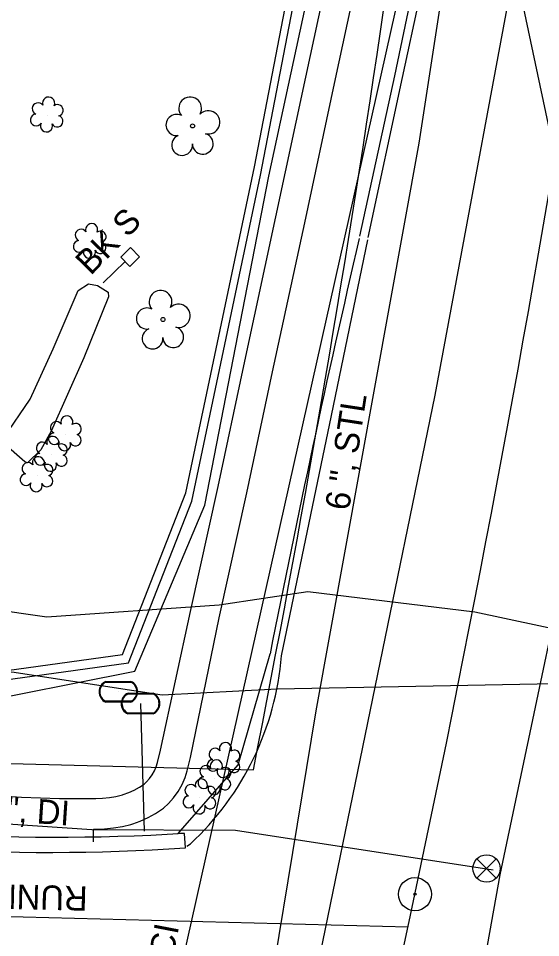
# Model space of a CAD drawing. Extents: x 1614611 to 1617571, y 898867 to 905462.
# Drawn here: x 1616565.9 to 1616651.2, y 901662.5 to 901812.5 of the extents above; entities that cross this region are included whole.
import ezdxf

# ---------------------------------------------------------------- set-up
doc = ezdxf.new("R2010")
doc.units = 0
for name, color, linetype in [('Exist Boundary Watershed Impervious C 09', 7, 'Continuous'), ('Exist Boundary Watershed Residential C 05', 7, 'Continuous'), ('Exist Building', 7, 'Continuous'), ('Exist Building Text', 7, 'Continuous'), ('Exist Horizontal Alignment Tick Label', 7, 'Continuous'), ('Exist Roads EOP Text', 7, 'Continuous'), ('Exist Survey Centerline Point CELL', 7, 'Continuous'), ('Exist Utilities Gas UG Line SUE LOS B', 7, 'Continuous'), ('Exist Utilities Gas UG Line SUE LOS B Text', 7, 'Continuous'), ('Exist Utilities Telephone UG Cable SUE LOS B', 7, 'Continuous'), ('Exist Utilities Telephone UG FO SUE LOS B', 7, 'Continuous'), ('Exist Utilities Telephone UG FO SUE LOS C', 7, 'Continuous'), ('Exist Utilities Telephone UG FO SUE LOS C Text', 7, 'Continuous'), ('Exist Utilities TV UG FO Cable SUE LOS B', 7, 'Continuous'), ('Exist Utilities Water UG Line SUE LOS B', 7, 'Continuous'), ('Exist Utilities Water UG Line SUE LOS B Text', 7, 'Continuous'), ('Exist Vegetation Hedge Row', 7, 'Continuous'), ('Exist Vegetation Shrub CELL', 7, 'Continuous'), ('Exist Vegetation Tree CELL', 7, 'Continuous'), ('Prop Drainage Structure Catch Basin Grate 840 03E Label', 7, 'Continuous'), ('Prop Earthen Structure Head Ditch Label', 7, 'Continuous'), ('Prop Earthen Structure V Ditch Detail Label', 7, 'Continuous'), ('Prop SS Transition Line', 7, 'Continuous'), ('Raster_Level_2', 7, 'Continuous'), ('Scratch_Level_1', 7, 'Continuous'), ('Scratch_Level_9', 7, 'Continuous')]:
    doc.layers.add(name, color=color, linetype=linetype)

# ---------------------------------------------------------------- blocks, each defined once
blk = doc.blocks.new('EXIST SURVEY CENTERLINE POINT')
at = {"layer": 'Exist Survey Centerline Point CELL'}
for radius in [0.0542, 0.00375]:
    blk.add_circle((0, 0), radius, dxfattribs=at)
blk = doc.blocks.new('EXIST UTILITIES WATER VALVE')
at = {"layer": 'Prop Earthen Structure V Ditch Detail Label'}
blk.add_lwpolyline([(0.0315, 0.0315), (-0.0315, -0.0315), (0, 0), (0.0315, -0.0315), (-0.0315, 0.0315)], dxfattribs=at)
blk.add_circle((0, 0), 0.0445, dxfattribs=at)
blk = doc.blocks.new('EXIST UTILITIES WATER METER')
at = {"layer": 'Prop SS Transition Line'}
blk.add_line((0, 0), (0, 0), dxfattribs=at)
for points in [[(-0.0408, 0.034), (0.0408, 0.034)], [(-0.0408, 0.0312), (0.0408, 0.0312)], [(0.0408, -0.0312), (-0.0413, -0.0312)], [(0.0408, -0.034), (-0.0413, -0.034)]]:
    blk.add_lwpolyline(points, dxfattribs=at)
for centre, radius, start, end in [((-0.0261, -0.0001), 0.0371, 113.178, 245.9794), ((-0.0259, -0.0001), 0.0347, 115.3009, 243.7824), ((0.0259, 0), 0.0371, 293.6483, 66.3084), ((0.0261, 0), 0.0345, 295.1272, 64.8728)]:
    blk.add_arc(centre, radius, start, end, dxfattribs=at)

msp = doc.modelspace()

# ---------------------------------------------------------------- linework, layer by layer
at = {"layer": 'Exist Boundary Watershed Impervious C 09'}
msp.add_line((1616593.41, 901677.36), (1616593.99, 901677.75), dxfattribs=at)
for points in [[(1616623.04, 901776.71), (1616628.63, 901802.84), (1616634.16, 901828.59), (1616642.69, 901868.2), (1616651.43, 901907.18), (1616657.03, 901931.53)], [(1616608.85, 901708.44), (1616617.05, 901747.7), (1616622.98, 901776.36)]]:
    msp.add_lwpolyline(points, dxfattribs=at)
msp.add_ellipse((1616561.86, 901712.27), major_axis=(4.78, 46.93), ratio=0.999551, start_param=3.993091, end_param=4.732604, dxfattribs=at)
at = {"layer": 'Exist Boundary Watershed Residential C 05'}
msp.add_ellipse((1616573.1, 902027.68), major_axis=(332.83, 110.98), ratio=0.993612, start_param=4.203204, end_param=4.448986, dxfattribs=at)
msp.add_spline([(1616576.44, 901651.14), (1616560.36, 901651.87), (1616541.57, 901653.2), (1616514.26, 901656.47), (1616480.87, 901662.8), (1616452.55, 901670.88), (1616427.97, 901679.5)], degree=3, dxfattribs=at)
at = {"layer": 'Exist Building'}
msp.add_lwpolyline([(1616582.61, 901773.54), (1616584.21, 901775.1), (1616585.69, 901773.57), (1616584.09, 901772.01)], close=True, dxfattribs=at)
msp.add_lwpolyline([(1616579.75, 901769.36), (1616583.32, 901772.8)], dxfattribs=at)
at = {"layer": 'Exist Utilities Gas UG Line SUE LOS B'}
msp.add_lwpolyline([(1616538.79, 901324.29), (1616552.84, 901386.17), (1616571.68, 901471.14), (1616584.04, 901531.54), (1616593.62, 901586.74), (1616603.9, 901635.05), (1616614.54, 901699.5), (1616631.36, 901792.12), (1616640.8, 901853.71), (1616647.39, 901906.62), (1616655.55, 901983.89), (1616661.01, 902037.25)], dxfattribs=at)
at = {"layer": 'Exist Utilities Telephone UG Cable SUE LOS B'}
msp.add_lwpolyline([(1616586.65, 901614.7), (1616592.7, 901627.45), (1616597.67, 901647), (1616601.16, 901647.82), (1616608.45, 901646.9), (1616613.6, 901651.99), (1616633.98, 901750.98), (1616649.47, 901834.39), (1616660.58, 901920.16), (1616668.64, 902000.09), (1616671.96, 902044.94), (1616671.51, 902046.39), (1616670.53, 902047.17), (1616656.18, 902049.88), (1616655.65, 902049.04), (1616655.13, 902049.4), (1616655.43, 902048.87), (1616655.12, 902049.21)], dxfattribs=at)
at = {"layer": 'Exist Utilities Telephone UG FO SUE LOS B'}
msp.add_lwpolyline([(1616403.03, 901799.89), (1616405.04, 901786.96), (1616407.42, 901779.6), (1616413.72, 901777.14), (1616420.34, 901772.02), (1616441.69, 901749.86), (1616460.62, 901734.03), (1616479.89, 901715.6), (1616485.43, 901711.46), (1616493.52, 901710.05), (1616500.25, 901708.45), (1616507.39, 901707.17), (1616536.69, 901701.35), (1616564.86, 901705.85), (1616589.38, 901702.1), (1616608.14, 901703.05), (1616664.78, 901704.15), (1616671.11, 901705.31), (1616671.11, 901705.31), (1616675.41, 901706.02)], dxfattribs=at)
at = {"layer": 'Exist Utilities Telephone UG FO SUE LOS C'}
msp.add_lwpolyline([(1616582.89, 901614.77), (1616632.78, 901837.29), (1616654.71, 902040.85)], dxfattribs=at)
at = {"layer": 'Exist Utilities TV UG FO Cable SUE LOS B'}
msp.add_lwpolyline([(1616479.03, 901712.88), (1616493.29, 901712.8), (1616511.94, 901716.14), (1616527.71, 901721.38), (1616537.4, 901719.91), (1616551.56, 901717.55), (1616570.56, 901714.81), (1616598.71, 901716.8), (1616613.16, 901718.98), (1616640.43, 901715.64), (1616666.16, 901710.13)], dxfattribs=at)
at = {"layer": 'Exist Utilities Water UG Line SUE LOS B'}
msp.add_line((1616585.85, 901700.67), (1616586.46, 901679.81), dxfattribs=at)
for points in [[(1616569.55, 901320.83), (1616578, 901357.2), (1616604.16, 901478.07), (1616624.61, 901573.86), (1616638.86, 901640.83), (1616644.54, 901672.71), (1616659.76, 901744.73), (1616682.85, 901889.35)], [(1616540.7, 901682.62), (1616577.91, 901680.11), (1616601.34, 901680.02), (1616643.43, 901673.53)]]:
    msp.add_lwpolyline(points, dxfattribs=at)
at = {"layer": 'Exist Vegetation Hedge Row'}
msp.add_lwpolyline([(1616576.61, 901757.09), (1616571.26, 901745.11), (1616569.57, 901742.06), (1616567.41, 901739.93), (1616566.94, 901740.14), (1616563.4, 901743.21), (1616563.51, 901744.05), (1616567.81, 901750.37), (1616571.61, 901758.59), (1616575.69, 901768.08), (1616577.35, 901769.17), (1616578.81, 901768.92), (1616580.55, 901767.8), (1616580.6, 901767.04), (1616576.61, 901757.09)], dxfattribs=at)
at = {"layer": 'Exist Vegetation Shrub CELL'}
for p, q in [((1616570.62, 901796.63), (1616570.62, 901796.63)), ((1616577.63, 901775.98), (1616577.63, 901775.98)), ((1616573.58, 901744.59), (1616573.58, 901744.59)), ((1616571.29, 901741.25), (1616571.29, 901741.25)), ((1616568.95, 901737.92), (1616568.95, 901737.92)), ((1616599.48, 901691.27), (1616599.48, 901691.27)), ((1616597.99, 901688.44), (1616597.99, 901688.44)), ((1616595.55, 901685.33), (1616595.55, 901685.33))]:
    msp.add_line(p, q, dxfattribs=at)
for centre, radius, start, end in [((1616570.85, 901798.67), 0.99, 334.8391, 200.4717), ((1616569.13, 901797.75), 0.968, 35.8908, 245.4216), ((1616572.29, 901797.49), 0.929, 284.4567, 126.0861), ((1616568.82, 901795.92), 0.955, 95.1099, 327.9534), ((1616572.25, 901795.7), 0.937, 204.9913, 73.4601), ((1616570.49, 901794.94), 0.984, 151.2797, 21.387), ((1616576.15, 901777.11), 0.968, 35.8908, 245.4216), ((1616577.86, 901778.02), 0.99, 334.8391, 200.4717), ((1616579.3, 901776.85), 0.929, 284.4567, 126.0861), ((1616575.83, 901775.28), 0.955, 95.1099, 327.9534), ((1616579.27, 901775.05), 0.937, 204.9913, 73.4601), ((1616577.5, 901774.3), 0.984, 151.2797, 21.387), ((1616572.1, 901745.72), 0.968, 35.8908, 245.4216), ((1616573.81, 901746.63), 0.99, 334.8391, 200.4717), ((1616575.25, 901745.46), 0.929, 284.4567, 126.0861), ((1616571.78, 901743.89), 0.955, 95.1099, 327.9534), ((1616569.81, 901742.38), 0.968, 35.8908, 245.4216), ((1616571.52, 901743.29), 0.99, 334.8391, 200.4717), ((1616573.45, 901742.91), 0.984, 151.2797, 21.387), ((1616575.21, 901743.66), 0.937, 204.9913, 73.4601), ((1616572.96, 901742.12), 0.929, 284.4567, 126.0861), ((1616569.18, 901739.96), 0.99, 334.8391, 200.4717), ((1616569.49, 901740.55), 0.955, 95.1099, 327.9534), ((1616572.93, 901740.33), 0.937, 204.9913, 73.4601), ((1616567.47, 901739.04), 0.968, 35.8908, 245.4216), ((1616570.62, 901738.78), 0.929, 284.4567, 126.0861), ((1616571.16, 901739.57), 0.984, 151.2797, 21.387), ((1616567.15, 901737.21), 0.955, 95.1099, 327.9534), ((1616570.59, 901736.99), 0.937, 204.9913, 73.4601), ((1616568.82, 901736.23), 0.984, 151.2797, 21.387), ((1616599.71, 901693.31), 0.99, 334.8391, 200.4717), ((1616598, 901692.39), 0.968, 35.8908, 245.4216), ((1616601.15, 901692.14), 0.929, 284.4567, 126.0861), ((1616597.68, 901690.56), 0.955, 95.1099, 327.9534), ((1616598.22, 901690.48), 0.99, 334.8391, 200.4717), ((1616601.12, 901690.34), 0.937, 204.9913, 73.4601), ((1616596.51, 901689.57), 0.968, 35.8908, 245.4216), ((1616599.35, 901689.58), 0.984, 151.2797, 21.387), ((1616599.67, 901689.31), 0.929, 284.4567, 126.0861), ((1616595.78, 901687.37), 0.99, 334.8391, 200.4717), ((1616596.19, 901687.74), 0.955, 95.1099, 327.9534), ((1616599.63, 901687.51), 0.937, 204.9913, 73.4601), ((1616594.07, 901686.46), 0.968, 35.8908, 245.4216), ((1616597.22, 901686.2), 0.929, 284.4567, 126.0861), ((1616597.86, 901686.76), 0.984, 151.2797, 21.387), ((1616593.75, 901684.62), 0.955, 95.1099, 327.9534), ((1616597.19, 901684.4), 0.937, 204.9913, 73.4601), ((1616595.42, 901683.64), 0.984, 151.2797, 21.387)]:
    msp.add_arc(centre, radius, start, end, dxfattribs=at)
at = {"layer": 'Exist Vegetation Tree CELL'}
for p, q in [((1616594.34, 901794.94), (1616594.34, 901794.94)), ((1616589.51, 901763.35), (1616589.51, 901763.35))]:
    msp.add_line(p, q, dxfattribs=at)
for centre in [(1616594.34, 901794.94), (1616589.51, 901763.35)]:
    msp.add_circle(centre, 0.326, dxfattribs=at)
for centre, radius, start, end in [((1616593.95, 901797.81), 1.86, 330.1651, 219.7134), ((1616596.89, 901795.53), 1.9, 257.1011, 134.1999), ((1616591.73, 901795.09), 1.73, 62.6636, 279.3457), ((1616592.63, 901791.82), 1.69, 111.5671, 6.231), ((1616596.01, 901792.04), 1.7, 181.2822, 74.56), ((1616589.12, 901766.23), 1.86, 330.1651, 219.7134), ((1616592.06, 901763.94), 1.9, 257.1011, 134.1999), ((1616586.9, 901763.51), 1.73, 62.6636, 279.3457), ((1616587.81, 901760.23), 1.69, 111.5671, 6.231), ((1616591.18, 901760.46), 1.7, 181.2822, 74.56)]:
    msp.add_arc(centre, radius, start, end, dxfattribs=at)
at = {"layer": 'Prop Drainage Structure Catch Basin Grate 840 03E Label'}
for points in [[(1616454.2, 901982.47), (1616452.09, 901959.01), (1616448.15, 901937.94), (1616436.91, 901904.44), (1616414.57, 901852.23), (1616406.71, 901821.07), (1616409.3, 901784.96), (1616413.11, 901774.57), (1616426.11, 901752.3), (1616435.59, 901746.32), (1616447.34, 901733.78), (1616483.5, 901710.48), (1616530.04, 901703.19), (1616556.28, 901703.48), (1616583.9, 901707.29), (1616594.22, 901733.69), (1616605.43, 901786.91), (1616617.42, 901849.02), (1616627.72, 901895.28)], [(1616521.47, 901705.75), (1616529.07, 901704.56), (1616555.31, 901704.85), (1616582.92, 901708.65), (1616593.24, 901735.06), (1616604.45, 901788.28), (1616616.44, 901850.39), (1616626.74, 901896.65)], [(1616321.85, 901655.54), (1616340.38, 901656.93), (1616355.03, 901659.84), (1616371, 901660.64), (1616397.99, 901656.61), (1616411.28, 901688.81), (1616423.43, 901725.11), (1616429.1, 901738.02), (1616434.18, 901742.07), (1616436.04, 901741.86), (1616447.03, 901732.28), (1616483, 901709.43), (1616531.15, 901699.01), (1616556.38, 901700.28), (1616584.94, 901705.97), (1616596.35, 901733.02), (1616606.82, 901786.74), (1616620.07, 901848.21), (1616628.54, 901895.32)]]:
    msp.add_lwpolyline(points, dxfattribs=at)
at = {"layer": 'Prop Earthen Structure Head Ditch Label'}
for p, q in [((1615887.44, 905426.15), (1616864.55, 900788.06)), ((1616553.32, 901691.18), (1616604.27, 901689.86))]:
    msp.add_line(p, q, dxfattribs=at)
msp.add_arc((1614240.34, 902158.85), 2410, 348.77853, 354.59398, dxfattribs=at)
at = {"layer": 'Raster_Level_2'}
for p, q in [((1616552.68, 901666.19), (1616629.52, 901664.2)), ((1616557.22, 901325.62), (1616629.93, 901666.12))]:
    msp.add_line(p, q, dxfattribs=at)
msp.add_arc((1613828.3, 902264.38), 2864.79, 347.94618, 354.06667, dxfattribs=at)
at = {"layer": 'Scratch_Level_1'}
for points in [[(1616558.2, 901685.95), (1616566.42, 901685.4), (1616572.64, 901685.18), (1616578.48, 901685.18), (1616578.55, 901685.17), (1616579.66, 901685.21), (1616580.76, 901685.31), (1616581.84, 901685.5), (1616582.91, 901685.77), (1616583.01, 901685.8), (1616583.93, 901686.12), (1616584.81, 901686.52), (1616585.66, 901686.99), (1616586.46, 901687.53), (1616586.84, 901687.88), (1616587.33, 901688.43), (1616587.76, 901689.02), (1616588.12, 901689.66), (1616588.4, 901690.33), (1616588.62, 901691.03), (1616589.13, 901693.08), (1616594.02, 901715.68), (1616598.5, 901736.07), (1616602.69, 901755.79), (1616607.96, 901780.12), (1616612.82, 901802.9), (1616617.67, 901825.43)], [(1616578.16, 901678.11), (1616578.19, 901680.14), (1616578.61, 901680.17), (1616579.99, 901680.21), (1616581.44, 901680.36), (1616582.88, 901680.6), (1616584.26, 901680.95), (1616584.6, 901681.05), (1616585.81, 901681.48), (1616587.07, 901682.05), (1616588.28, 901682.73), (1616589.58, 901683.6), (1616590.42, 901684.37), (1616591.24, 901685.29), (1616591.99, 901686.33), (1616592.62, 901687.44), (1616593.12, 901688.62), (1616593.45, 901689.7), (1616593.99, 901691.86), (1616598.71, 901714.66), (1616603.19, 901735.05), (1616607.38, 901754.79), (1616612.65, 901779.11), (1616617.51, 901801.89), (1616622.36, 901824.42)]]:
    msp.add_lwpolyline(points, dxfattribs=at)
at = {"layer": 'Scratch_Level_9'}
for p, q in [((1616601.81, 901690.68), (1616606.99, 901708.78)), ((1616592.01, 901679.45), (1616601.81, 901690.68)), ((1616593.04, 901679.48), (1616592.01, 901679.45)), ((1616593.19, 901677.09), (1616593.04, 901679.48))]:
    msp.add_line(p, q, dxfattribs=at)
msp.add_lwpolyline([(1616621.64, 901776.98), (1616627.39, 901803.1), (1616632.77, 901828.92), (1616641.71, 901868.37), (1616650.08, 901907.37), (1616655.28, 901931.6)], dxfattribs=at)
for centre, major_axis, ratio, start_param, end_param in [((1618623.91, 901315), (-543.78, -2018.83), 0.982805, 4.748311, 4.78148), ((1616571.82, 902020.2), (313.25, 144.66), 0.995767, 4.092093, 4.343375)]:
    msp.add_ellipse(centre, major_axis=major_axis, ratio=ratio, start_param=start_param, end_param=end_param, dxfattribs=at)
msp.add_spline([(1616600.7, 901615.07), (1616596.49, 901640.71), (1616577.82, 901651.88), (1616577.76, 901653.58), (1616560.38, 901654.4), (1616541.66, 901655.74), (1616514.62, 901658.97), (1616481.57, 901665.46), (1616453.29, 901673.28), (1616429.01, 901681.85), (1616427.56, 901682.36), (1616413.54, 901687.44), (1616400.43, 901690.54), (1616382.85, 901691.64), (1616359.81, 901688.16), (1616349.76, 901685.26), (1616334.54, 901681.3), (1616320.23, 901678.77)], degree=3, dxfattribs=at)

# ---------------------------------------------------------------- block references
at = {"layer": 'Exist Horizontal Alignment Tick Label', "xscale": 50, "yscale": 50, "rotation": 1.7967031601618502e-12}
msp.add_blockref('EXIST SURVEY CENTERLINE POINT', (1616630.66, 901669.55), dxfattribs=at)
at = {"layer": 'Prop Earthen Structure V Ditch Detail Label', "xscale": 50, "yscale": 50}
msp.add_blockref('EXIST UTILITIES WATER VALVE', (1616642.35, 901673.74), dxfattribs=at)
at = {"layer": 'Prop SS Transition Line', "xscale": 50, "yscale": 50}
for p in [(1616582.23, 901702.59), (1616585.85, 901700.67)]:
    msp.add_blockref('EXIST UTILITIES WATER METER', p, dxfattribs=at)

# ---------------------------------------------------------------- texts
at = {"layer": 'Exist Building Text'}
msp.add_text('BK S', height=4, rotation=45.6014, dxfattribs=at).set_placement((1616577.7, 901770.43))
at = {"layer": 'Exist Roads EOP Text'}
msp.add_text('RUNNINGBROOK LN.', height=4, rotation=178.628, dxfattribs=at).set_placement((1616577.26, 901670.83))
at = {"layer": 'Exist Utilities Gas UG Line SUE LOS B Text'}
msp.add_text('6 ", STL', height=4, rotation=81.2843, dxfattribs=at).set_placement((1616619.89, 901732.05))
at = {"layer": 'Exist Utilities Telephone UG FO SUE LOS C Text'}
msp.add_text('2" MCI', height=4, rotation=79.0991, dxfattribs=at).set_placement((1616589.1, 901648.42))
at = {"layer": 'Exist Utilities Water UG Line SUE LOS B Text'}
msp.add_text('8 ", DI', height=4, rotation=356.1453, dxfattribs=at).set_placement((1616559.5, 901681.74))

doc.saveas('drawing.dxf')
